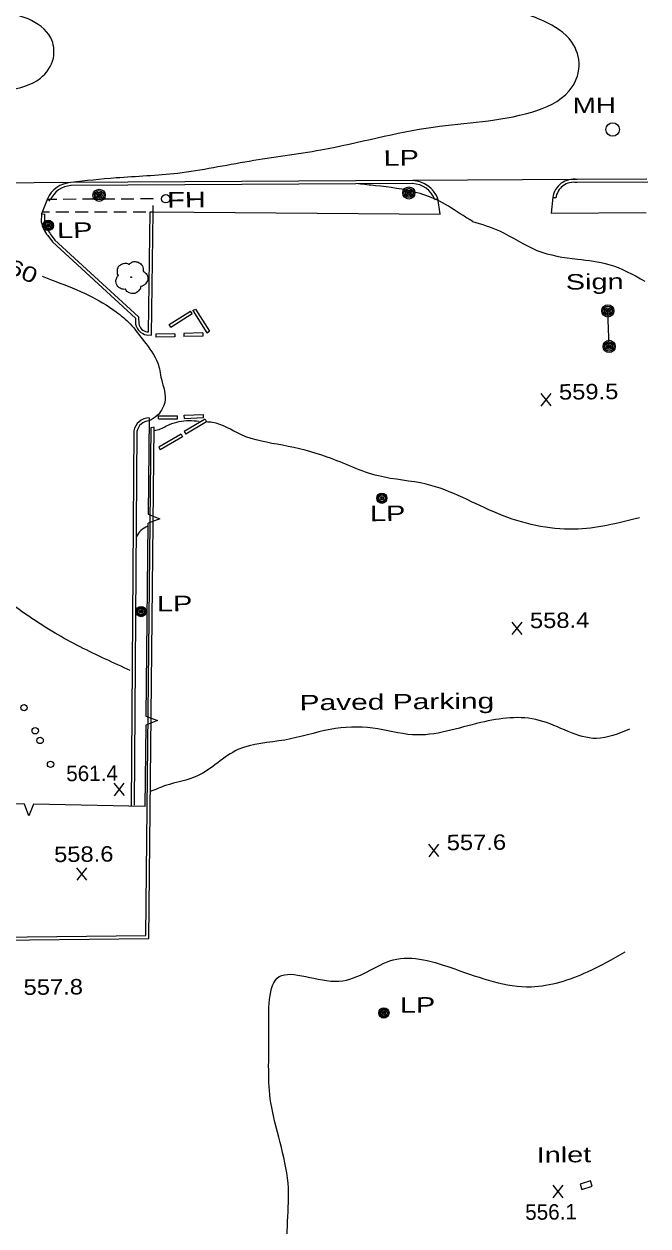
# Model space of a CAD drawing. Extents: x 2361708 to 2370558, y 6977955 to 6991887.
# Drawn here: x 2366805.9 to 2367000, y 6985542.5 to 6985916.3 of the extents above; entities that cross this region are included whole.
import ezdxf
from ezdxf.enums import TextEntityAlignment as Align

# ---------------------------------------------------------------- set-up
doc = ezdxf.new("R2010")
doc.units = 0
doc.header["$LTSCALE"] = 1.9
for name, color, linetype, lineweight in [('13', 7, 'Continuous', 13), ('18', 7, 'Continuous', 25), ('2', 7, 'Continuous', 25), ('20', 7, 'Continuous', 25), ('21', 7, 'Continuous', 25), ('23', 7, 'Continuous', 25), ('29', 7, 'Continuous', 13), ('31', 7, 'Continuous', 13), ('35', 7, 'Continuous', 13), ('9', 7, 'Continuous', 13)]:
    doc.layers.add(name, color=color, linetype=linetype, lineweight=lineweight)

msp = doc.modelspace()

# ---------------------------------------------------------------- linework, layer by layer
at = {"layer": '13'}
for p, q in [((2366816.113, 6985861.779), (2366813.012, 6985861.77)), ((2366822.113, 6985861.806), (2366818.113, 6985861.788)), ((2366828.113, 6985861.834), (2366824.113, 6985861.815)), ((2366834.113, 6985861.861), (2366830.113, 6985861.843)), ((2366840.113, 6985861.888), (2366836.113, 6985861.87)), ((2366846.051, 6985857.884), (2366846.062, 6985859.884)), ((2366811.809, 6985857.898), (2366813.81, 6985857.897)), ((2366815.81, 6985857.896), (2366819.81, 6985857.894)), ((2366821.81, 6985857.893), (2366825.81, 6985857.891)), ((2366827.81, 6985857.89), (2366831.81, 6985857.888)), ((2366833.81, 6985857.887), (2366837.811, 6985857.885)), ((2366839.811, 6985857.884), (2366843.811, 6985857.882)), ((2366845.811, 6985857.882), (2366846.051, 6985857.884))]:
    msp.add_line(p, q, dxfattribs=at)
msp.add_lwpolyline([(2366846.083, 6985861.885), (2366846.083, 6985861.914), (2366842.113, 6985861.897)], dxfattribs=at)
at = {"layer": '18'}
for p, q in [((2366844.821, 6985793.839), (2366844.496, 6985763.844)), ((2366844.463, 6985761.074), (2366843.824, 6985701.075)), ((2366806.072, 6985673.744), (2366746.088, 6985674.933))]:
    msp.add_line(p, q, dxfattribs=at)
for points in [[(2366844.496, 6985763.844), (2366848.119, 6985762.479), (2366844.473, 6985761.074)], [(2366843.834, 6985701.075), (2366847.447, 6985699.719), (2366843.8, 6985698.304)], [(2366843.79, 6985698.304), (2366843.531, 6985673.001), (2366808.843, 6985673.691)], [(2366808.843, 6985673.691), (2366807.447, 6985670.087), (2366806.072, 6985673.744)]]:
    msp.add_lwpolyline(points, dxfattribs=at)
at = {"layer": '2'}
for p, q in [((2366820.473, 6985867.011), (2366767.334, 6985866.625)), ((2366926.832, 6985867.653), (2366820.473, 6985867.011)), ((2366926.841, 6985866.693), (2366820.482, 6985866.051)), ((2366977.992, 6985867.961), (2366926.832, 6985867.653)), ((2366999.641, 6985868.107), (2366977.992, 6985867.961)), ((2366999.97, 6985867.15), (2366978, 6985867)), ((2366813.161, 6985861.911), (2366811.315, 6985857.273)), ((2366813.161, 6985861.911), (2366813.927, 6985861.328)), ((2366933.689, 6985861.768), (2366934.606, 6985862.047)), ((2366971.296, 6985862.237), (2366970.336, 6985862.237)), ((2366811.315, 6985857.273), (2366811.269, 6985854.773)), ((2366811.315, 6985857.273), (2366812.266, 6985857.152)), ((2366812.275, 6985857.252), (2366812.229, 6985854.752)), ((2366845.091, 6985857.895), (2366846.051, 6985857.914)), ((2366813.289, 6985850.532), (2366814.729, 6985848.525)), ((2366814.074, 6985851.089), (2366815.514, 6985849.083)), ((2366851.056, 6985822.82), (2366857.725, 6985827.054)), ((2366851.573, 6985822.005), (2366858.243, 6985826.239)), ((2366858.243, 6985826.239), (2366857.725, 6985827.054)), ((2366858.464, 6985827.17), (2366859.28, 6985827.678)), ((2366858.464, 6985827.17), (2366862.76, 6985820.301)), ((2366859.28, 6985827.678), (2366863.575, 6985820.809)), ((2366851.573, 6985822.005), (2366851.056, 6985822.82)), ((2366852.802, 6985820.006), (2366846.923, 6985819.841)), ((2366846.923, 6985819.841), (2366846.952, 6985818.881)), ((2366852.831, 6985819.047), (2366846.952, 6985818.881)), ((2366852.802, 6985820.006), (2366852.831, 6985819.047)), ((2366861.54, 6985820.249), (2366855.621, 6985820.113)), ((2366855.621, 6985820.113), (2366855.64, 6985819.153)), ((2366861.559, 6985819.29), (2366855.64, 6985819.153)), ((2366861.54, 6985820.249), (2366861.559, 6985819.29)), ((2366862.76, 6985820.301), (2366863.575, 6985820.809)), ((2366847.744, 6985793.557), (2366847.754, 6985794.517)), ((2366847.744, 6985793.557), (2366853.624, 6985793.483)), ((2366847.754, 6985794.517), (2366853.635, 6985794.443)), ((2366853.624, 6985793.483), (2366853.635, 6985794.443)), ((2366862.215, 6985793.445), (2366855.762, 6985789.563)), ((2366855.764, 6985794.623), (2366861.721, 6985794.9)), ((2366855.813, 6985793.664), (2366855.764, 6985794.623)), ((2366855.813, 6985793.664), (2366861.771, 6985793.94)), ((2366862.713, 6985792.619), (2366856.26, 6985788.738)), ((2366861.771, 6985793.94), (2366861.721, 6985794.9)), ((2366862.215, 6985793.445), (2366862.713, 6985792.619)), ((2366840.069, 6985789.754), (2366839.209, 6985673.17)), ((2366841.03, 6985789.743), (2366840.167, 6985673.399)), ((2366845.429, 6985790.865), (2366846.378, 6985790.994)), ((2366854.749, 6985788.803), (2366847.808, 6985784.677)), ((2366854.749, 6985788.803), (2366855.237, 6985787.978)), ((2366855.762, 6985789.563), (2366856.26, 6985788.738)), ((2366847.808, 6985784.677), (2366848.296, 6985783.852)), ((2366855.237, 6985787.978), (2366848.296, 6985783.852))]:
    msp.add_line(p, q, dxfattribs=at)
for points in [[(2366846.051, 6985857.884), (2366935.292, 6985857.183), (2366934.575, 6985862.137)], [(2366970.364, 6985862.468), (2366969.821, 6985857.482), (2366999.421, 6985857.674)], [(2366844.035, 6985819.633), (2366845.526, 6985819.547), (2366846.051, 6985857.884)], [(2366844.086, 6985820.593), (2366844.577, 6985820.568), (2366845.091, 6985857.895)], [(2366814.729, 6985848.525), (2366840.585, 6985824.86), (2366840.623, 6985822.94)], [(2366815.372, 6985849.231), (2366841.541, 6985825.289), (2366841.583, 6985822.959)], [(2366589.883, 6985477.117), (2366592.561, 6985577.187), (2366593.861, 6985630.683), (2366696.161, 6985631.196), (2366843.793, 6985632.881), (2366845.429, 6985790.865)], [(2366590.843, 6985477.096), (2366593.521, 6985577.167), (2366594.801, 6985629.731), (2366696.171, 6985630.236), (2366844.742, 6985631.93), (2366846.389, 6985790.854)]]:
    msp.add_lwpolyline(points, dxfattribs=at)
for centre, radius, start, end in [((2366820.935, 6985858.558), 8.466, 93.12777, 156.66632), ((2366926.331, 6985858.758), 7.949, 22.28916, 86.7779), ((2366926.331, 6985858.758), 8.909, 22.28916, 86.7779), ((2366976.921, 6985861.398), 6.649, 80.73473, 171.53581), ((2366976.921, 6985861.398), 5.689, 80.73473, 171.53581), ((2366820.935, 6985858.558), 7.506, 93.12777, 156.66632), ((2366821.355, 6985856.976), 10.323, 192.32153, 218.62434), ((2366821.355, 6985856.976), 9.364, 192.32153, 218.62434), ((2366844.674, 6985823.705), 4.122, 190.69584, 261.09038), ((2366844.674, 6985823.705), 3.162, 190.69584, 261.09038), ((2366844.949, 6985788.884), 4.956, 91.48387, 169.90033), ((2366844.949, 6985788.884), 3.996, 91.48387, 169.90033)]:
    msp.add_arc(centre, radius, start, end, dxfattribs=at)
at = {"layer": '20'}
for centre, radius in [((2366988.984, 6985883.516), 2.1), ((2366829.251, 6985863.044), 1.9), ((2366829.251, 6985863.044), 1.442), ((2366829.251, 6985863.044), 0.973), ((2366829.251, 6985863.044), 0.539), ((2366829.251, 6985863.044), 0.192), ((2366849.982, 6985861.971), 1.3), ((2366925.589, 6985863.771), 1.9), ((2366925.589, 6985863.771), 1.442), ((2366925.589, 6985863.771), 0.973), ((2366925.589, 6985863.771), 0.539), ((2366925.589, 6985863.771), 0.192), ((2366813.449, 6985853.693), 1.6), ((2366813.449, 6985853.693), 1.3), ((2366813.449, 6985853.693), 1), ((2366813.449, 6985853.693), 0.539), ((2366813.449, 6985853.693), 0.192), ((2366917.202, 6985768.847), 1.6), ((2366917.202, 6985768.847), 1.3), ((2366917.202, 6985768.847), 1), ((2366917.202, 6985768.847), 0.539), ((2366917.202, 6985768.847), 0.192), ((2366842.294, 6985733.602), 1.6), ((2366842.294, 6985733.602), 1.3), ((2366842.294, 6985733.602), 1), ((2366842.294, 6985733.602), 0.539), ((2366842.294, 6985733.602), 0.192), ((2366917.836, 6985608.775), 1.6), ((2366917.836, 6985608.775), 1.3), ((2366917.836, 6985608.775), 1), ((2366917.836, 6985608.775), 0.539), ((2366917.836, 6985608.775), 0.192)]:
    msp.add_circle(centre, radius, dxfattribs=at)
at = {"layer": '21'}
msp.add_line((2366987.906, 6985816.052), (2366987.491, 6985827.089), dxfattribs=at)
for centre, radius in [((2366987.491, 6985827.089), 1.9), ((2366987.491, 6985827.089), 1.442), ((2366987.491, 6985827.089), 0.973), ((2366987.491, 6985827.089), 0.539), ((2366987.491, 6985827.089), 0.192), ((2366987.906, 6985816.052), 1.9), ((2366987.906, 6985816.052), 1.442), ((2366987.906, 6985816.052), 0.973), ((2366987.906, 6985816.052), 0.539), ((2366987.906, 6985816.052), 0.192)]:
    msp.add_circle(centre, radius, dxfattribs=at)
at = {"layer": '23'}
for centre in [(2366805.907, 6985703.714), (2366809.395, 6985696.537), (2366810.894, 6985693.521), (2366814.175, 6985686.102)]:
    msp.add_circle(centre, 1, dxfattribs=at)
at = {"layer": '29'}
msp.add_circle((2366839.244, 6985837.578), 0.1, dxfattribs=at)
for points in [[(2366835.278, 6985838.15), (2366835.298, 6985838.161), (2366835.218, 6985838.23), (2366834.982, 6985838.858), (2366835.019, 6985840.138), (2366835.907, 6985841.436), (2366837.213, 6985841.919), (2366838.334, 6985841.729), (2366838.566, 6985841.602), (2366838.636, 6985841.602), (2366838.685, 6985841.643), (2366839.033, 6985841.936), (2366839.898, 6985842.385), (2366841.109, 6985842.316), (2366842.225, 6985841.726), (2366842.958, 6985840.304), (2366842.967, 6985839.444)], [(2366842.957, 6985839.464), (2366844.097, 6985838.405), (2366844.382, 6985836.817), (2366843.674, 6985835.49), (2366843.02, 6985834.944), (2366842.351, 6985834.727), (2366842.201, 6985834.716), (2366842.182, 6985834.606), (2366841.861, 6985833.703), (2366840.322, 6985832.538), (2366838.43, 6985832.82), (2366837.53, 6985833.762), (2366837.459, 6985833.891), (2366837.339, 6985833.87), (2366836.128, 6985833.988), (2366834.858, 6985834.986), (2366834.513, 6985836.623), (2366834.883, 6985837.647), (2366835.209, 6985838.09), (2366835.278, 6985838.14)]]:
    msp.add_spline(points, degree=3, dxfattribs=at)
at = {"layer": '31'}
for p, q in [((2366969.872, 6985797.529), (2366966.755, 6985801.38)), ((2366966.792, 6985797.5), (2366969.835, 6985801.409)), ((2366960.838, 6985726.45), (2366957.721, 6985730.301)), ((2366957.758, 6985726.421), (2366960.801, 6985730.33)), ((2366837.109, 6985676.36), (2366833.992, 6985680.211)), ((2366834.029, 6985676.331), (2366837.072, 6985680.24)), ((2366934.954, 6985657.391), (2366931.837, 6985661.241)), ((2366931.874, 6985657.361), (2366934.917, 6985661.27)), ((2366825.468, 6985650.058), (2366822.352, 6985653.909)), ((2366822.389, 6985650.029), (2366825.431, 6985653.938)), ((2366973.616, 6985551.333), (2366970.498, 6985555.184)), ((2366970.535, 6985551.304), (2366973.579, 6985555.213))]:
    msp.add_line(p, q, dxfattribs=at)
at = {"layer": '31', "lineweight": 25}
for points in [[(2366800.79, 6985895.635), (2366810.994, 6985899.452), (2366815.025, 6985905.721), (2366814.224, 6985912.034), (2366807.178, 6985917.887), (2366792.261, 6985920.665), (2366773.6, 6985922.757), (2366750.537, 6985927.158), (2366733.687, 6985933.338), (2366725.751, 6985938.163), (2366722.032, 6985940.168)], [(2366811.509, 6985837.914), (2366815.776, 6985836.264), (2366825.916, 6985832.001), (2366834.556, 6985826.813), (2366838.892, 6985823.074), (2366843.244, 6985817.625), (2366847.509, 6985810.855), (2366848.626, 6985805.896), (2366849.715, 6985798.646), (2366848.678, 6985796.256), (2366847.304, 6985794.533), (2366844.761, 6985792.818)]]:
    msp.add_spline(points, degree=3, dxfattribs=at)
at = {"layer": '35'}
for points in [[(2366820.421, 6985867.16), (2366834.519, 6985868.534), (2366853.646, 6985869.977), (2366875.942, 6985873.699), (2366898.27, 6985877.182), (2366933.174, 6985884.284), (2366963.801, 6985888.926), (2366975.429, 6985895.497), (2366978.575, 6985903.277), (2366976.285, 6985910.686), (2366967.553, 6985917.193), (2366953.396, 6985921.969), (2366936.113, 6985925.335), (2366917.336, 6985926.046), (2366899.231, 6985927.553), (2366883.417, 6985928.873), (2366871.168, 6985928.716), (2366858.485, 6985930.025)], [(2366945.354, 6985854.939), (2366942.457, 6985856.751), (2366935.114, 6985861.182), (2366928.198, 6985863.836), (2366915.247, 6985866.023), (2366909.901, 6985866.612)], [(2366945.354, 6985854.939), (2366953.803, 6985851.969), (2366965.451, 6985845.91), (2366978.017, 6985843.179), (2366987.804, 6985841.562), (2366998.984, 6985836.338)], [(2366860.402, 6985792.697), (2366857.2, 6985792.917), (2366851.092, 6985791.669), (2366847.317, 6985790.013), (2366846.509, 6985789.845)], [(2366997.304, 6985762.749), (2366976.997, 6985759.196), (2366953.5, 6985763.972), (2366931.031, 6985773.199), (2366916.136, 6985775.757), (2366900.239, 6985781.656), (2366886.294, 6985785.313), (2366873.392, 6985788.611), (2366864.535, 6985792.407), (2366862.564, 6985792.548)], [(2366838.968, 6985715.27), (2366831.285, 6985718.777), (2366815.556, 6985726.907), (2366799.511, 6985737.925), (2366790.54, 6985746.36), (2366783.492, 6985758.724), (2366779.088, 6985769.592)], [(2366844.402, 6985760.124), (2366842.224, 6985758.833), (2366840.911, 6985756.97)], [(2366994.259, 6985697.037), (2366983.946, 6985694.138), (2366966.162, 6985699.759), (2366947.988, 6985699.076), (2366926.783, 6985695.275), (2366914.392, 6985697.377), (2366901.166, 6985696.921), (2366887.027, 6985693.646), (2366872.444, 6985690.667), (2366859.851, 6985682.507), (2366849.929, 6985679.462), (2366845.068, 6985677.546)], [(2366989.665, 6985497.863), (2366979.858, 6985501.66), (2366959.336, 6985507.065), (2366938.344, 6985509.245), (2366911.739, 6985507.562), (2366894.171, 6985516.685), (2366887.995, 6985532.007), (2366888.018, 6985555.839), (2366882.69, 6985580.859), (2366882.055, 6985602.334), (2366885.306, 6985620.076), (2366903.831, 6985618.662), (2366920.729, 6985625.273), (2366939.897, 6985622.456), (2366963.7, 6985616.932), (2366981.187, 6985621.589), (2366992.879, 6985627.76)]]:
    msp.add_spline(points, degree=3, dxfattribs=at)
at = {"layer": '9'}
msp.add_lwpolyline([(2366979.371, 6985553.928), (2366982.581, 6985554.939), (2366982.056, 6985556.594), (2366978.845, 6985555.583)], close=True, dxfattribs=at)

# ---------------------------------------------------------------- texts
at = {"layer": '2', "width": 1.45}
msp.add_text('Paved Parking', height=4.8, rotation=0.545, dxfattribs=at).set_placement((2366891.629, 6985702.87))
at = {"layer": '20'}
for s, width, p in [('  MH', 1.35, (2366971.746, 6985888.522)), ('  LP', 1.4, (2366912.748, 6985872.199)), ('  FH', 1.4, (2366845.459, 6985859.178)), ('  LP', 1.4, (2366811.217, 6985849.692)), ('Sign', 1.4, (2366974.428, 6985833.704)), ('  LP', 1.4, (2366908.55, 6985761.644)), ('  LP', 1.4, (2366842.294, 6985733.602)), ('  LP', 1.4, (2366917.836, 6985608.775))]:
    msp.add_text(s, height=4.8, rotation=0.545, dxfattribs=dict(at, width=width)).set_placement(p)
at = {"layer": '31', "width": 1.3}
msp.add_text(' 560 ', height=4.8, rotation=336.539, dxfattribs=at).set_placement((2366802.4, 6985838.179), align=Align.CENTER)
at = {"layer": '31', "width": 1.15}
for s, p in [('559.5', (2366972.313, 6985799.493)), ('558.4', (2366963.279, 6985728.413)), ('557.6', (2366937.396, 6985659.354)), ('558.6', (2366815.274, 6985655.681)), ('557.8', (2366805.787, 6985614.379))]:
    msp.add_text(s, height=4.8, rotation=0.545, dxfattribs=at).set_placement(p)
at = {"layer": '31'}
for s, p in [('561.4', (2366819.055, 6985680.828)), ('556.1', (2366961.81, 6985544.43))]:
    msp.add_text(s, height=4.8, rotation=0.545, dxfattribs=at).set_placement(p)
at = {"layer": '9', "width": 1.4}
msp.add_text('Inlet', height=4.8, rotation=0.545, dxfattribs=at).set_placement((2366965.371, 6985562.215))

doc.saveas('drawing.dxf')
